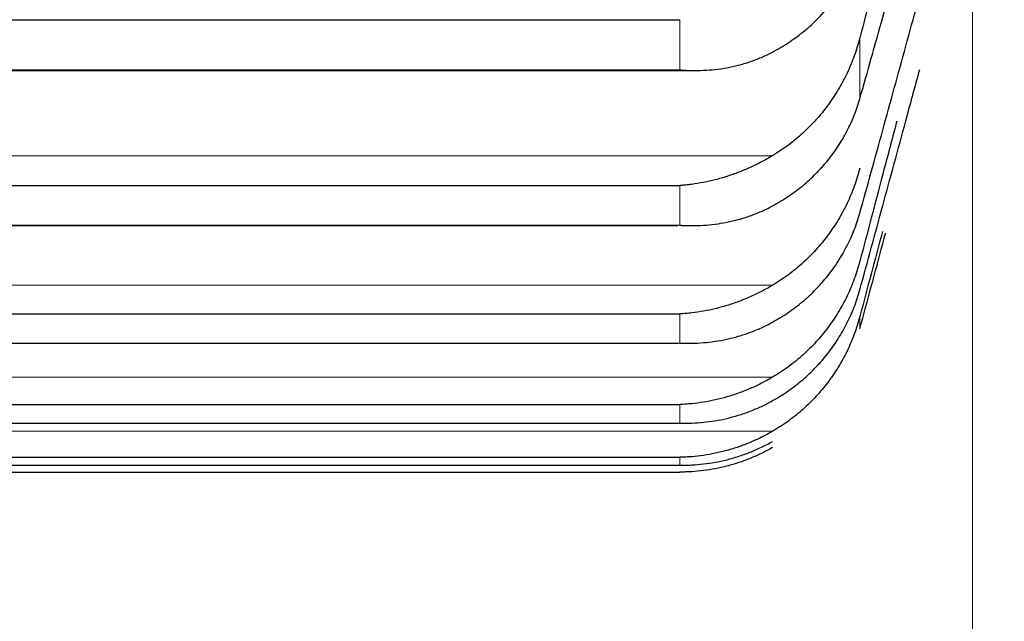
# Model space of a CAD drawing. Header units: inches. Extents: x 0 to 17820, y -10 to 12600.
# Tile 288 of 338: x 11664 to 11690, y 8218 to 8234. Entities that reach past the tile are written whole.
import ezdxf

# ---------------------------------------------------------------- set-up
doc = ezdxf.new("R2010")
doc.units = ezdxf.units.IN
doc.layers.add('1', color=7, linetype='Continuous', true_color=0xffffff)
doc.layers.add('254', color=7, linetype='Continuous', true_color=0xffffff)
doc.styles.add('latin_extended', font='simplex.shx')
doc.dimstyles.get("Standard").update_dxf_attribs({"dimtxt": 0.18, "dimasz": 0.18, "dimexe": 0.18, "dimexo": 0.0625, "dimgap": 0.09, "dimtad": 0, "dimtih": 1, "dimtoh": 1, "dimdec": 4, "dimzin": 0, "dimdsep": 46, "dimtxsty": 'Standard', "dimcen": 0.09, "dimadec": 0, "dimazin": 0, "dimtfac": 1, "dimtdec": 4, "dimtofl": 0, "dimtmove": 0, "dimatfit": 3, "dimfxl": 1, "dimtolj": 1, "dimtzin": 0, "dimarcsym": 0})

# ---------------------------------------------------------------- blocks, each defined once
blk = doc.blocks.new('_U6')
at = {"layer": '254', "color": 3, "linetype": 'Continuous', "lineweight": 13, "transparency": 16777216}
for p, q in [((11689.413, 8827.854), (11689.413, 7090.207)), ((11939.413, 8577.854), (11939.413, 7090.207)), ((11689.413, 7120.207), (10872.313, 7120.207)), ((11584.413, 7120.207), (11479.413, 7120.207)), ((11939.413, 7120.207), (11689.413, 7120.207)), ((12044.413, 7120.207), (12149.413, 7120.207))]:
    blk.add_line(p, q, dxfattribs=at)
at = {"layer": '254', "color": 3, "transparency": 16777216}
for points in [[(11584.413, 7102.707), (11584.413, 7137.707), (11689.413, 7120.207)], [(12044.413, 7137.707), (12044.413, 7102.707), (11939.413, 7120.207)]]:
    blk.add_solid(points, dxfattribs=at)
at = {"layer": 'Defpoints', "color": 0, "transparency": 16777216}
for p in [(11689.413, 8857.854), (11939.413, 8607.854), (11689.413, 7120.207)]:
    blk.add_point(p, dxfattribs=at)
at = {"layer": '254', "color": 2, "lineweight": 13, "transparency": 16777216, "insert": (10924.813, 7277.707), "char_height": 105, "attachment_point": 1, "style": 'latin_extended'}
blk.add_mtext('\\A1;250', dxfattribs=at)
blk = doc.blocks.new('_U7')
at = {"layer": '254', "color": 3, "linetype": 'Continuous', "lineweight": 13, "transparency": 16777216}
for p, q in [((11529.413, 8827.854), (11529.413, 7330.207)), ((11689.413, 8827.854), (11689.413, 7330.207)), ((11529.413, 7360.207), (10614.413, 7360.207)), ((11424.413, 7360.207), (11319.413, 7360.207)), ((11689.413, 7360.207), (11529.413, 7360.207)), ((11794.413, 7360.207), (11899.413, 7360.207))]:
    blk.add_line(p, q, dxfattribs=at)
at = {"layer": '254', "color": 3, "transparency": 16777216}
for points in [[(11424.413, 7342.707), (11424.413, 7377.707), (11529.413, 7360.207)], [(11794.413, 7377.707), (11794.413, 7342.707), (11689.413, 7360.207)]]:
    blk.add_solid(points, dxfattribs=at)
at = {"layer": 'Defpoints', "color": 0, "transparency": 16777216}
for p in [(11529.413, 8857.854), (11689.413, 8857.854), (11529.413, 7360.207)]:
    blk.add_point(p, dxfattribs=at)
at = {"layer": '254', "color": 2, "lineweight": 13, "transparency": 16777216, "insert": (10666.913, 7692.707), "char_height": 105, "attachment_point": 1, "style": 'latin_extended'}
blk.add_mtext('\\A1;\\C2;Flywheel\\P\\C2;90-240', dxfattribs=at)

msp = doc.modelspace()

# ---------------------------------------------------------------- linework, layer by layer
at = {"layer": '1', "color": 2, "linetype": 'Continuous', "lineweight": 25}
for p, q in [((11645.269, 8233.994), (11681.557, 8233.994)), ((11644.868, 8232.63), (11681.94, 8232.63)), ((11645.269, 8229.545), (11681.557, 8229.545)), ((11644.956, 8228.469), (11681.5, 8228.469)), ((11645.269, 8226.103), (11681.557, 8226.103)), ((11645.044, 8225.315), (11681.518, 8225.315)), ((11645.269, 8223.672), (11681.557, 8223.672)), ((11645.29, 8223.171), (11681.536, 8223.171)), ((11645.269, 8222.257), (11681.557, 8222.257)), ((11645.272, 8222.043), (11681.554, 8222.043)), ((11645.269, 8221.86), (11681.557, 8221.86))]:
    msp.add_line(p, q, dxfattribs=at)
at = {"layer": '1', "color": 110, "linetype": 'Continuous', "lineweight": 13}
for p, q in [((11681.557, 8233.994), (11681.557, 8232.647)), ((11686.387, 8233.506), (11686.387, 8231.874)), ((11645.269, 8232.647), (11681.557, 8232.647)), ((11642.781, 8230.346), (11684.044, 8230.346)), ((11681.557, 8229.545), (11681.557, 8228.48)), ((11645.269, 8228.48), (11681.557, 8228.48)), ((11642.781, 8226.87), (11684.044, 8226.87)), ((11681.557, 8226.103), (11681.557, 8225.32)), ((11686.387, 8226.032), (11686.387, 8225.704)), ((11645.269, 8225.32), (11681.557, 8225.32)), ((11642.781, 8224.405), (11684.044, 8224.405)), ((11681.557, 8223.672), (11681.557, 8223.174)), ((11642.781, 8222.954), (11684.044, 8222.954)), ((11645.269, 8223.174), (11681.557, 8223.174)), ((11681.557, 8222.257), (11681.557, 8222.043)), ((11645.269, 8222.043), (11681.557, 8222.043))]:
    msp.add_line(p, q, dxfattribs=at)
at = {"layer": '1', "color": 2, "linetype": 'Continuous', "lineweight": 25}
for points in [[(11688.875, 8242.94), (11688.664, 8242.154), (11688.244, 8240.581), (11687.62, 8238.222), (11687, 8235.863), (11686.591, 8234.291), (11686.387, 8233.506)], [(11686.387, 8231.874), (11686.591, 8232.597), (11687, 8234.055), (11687.62, 8236.278), (11688.244, 8238.537), (11688.664, 8240.067), (11688.875, 8240.838)], [(11686.387, 8228.809), (11686.591, 8229.544), (11687, 8231.025), (11687.62, 8233.278), (11688.244, 8235.563), (11688.664, 8237.107), (11688.875, 8237.884)], [(11686.993, 8228.316), (11686.79, 8227.552), (11686.588, 8226.791), (11686.387, 8226.032)]]:
    msp.add_open_spline(points, degree=3, dxfattribs=at)
for points, knots in [([(11684.044, 8233.127), (11684.19, 8233.203), (11684.33, 8233.286), (11684.599, 8233.463), (11684.857, 8233.651), (11685.093, 8233.861), (11685.234, 8234), (11685.261, 8234.028), (11685.316, 8234.084), (11685.344, 8234.113), (11685.424, 8234.201), (11685.475, 8234.26), (11685.625, 8234.44), (11685.718, 8234.564), (11685.889, 8234.82), (11685.968, 8234.952), (11686.077, 8235.155), (11686.111, 8235.224), (11686.16, 8235.328), (11686.176, 8235.363), (11686.206, 8235.434), (11686.221, 8235.47), (11686.294, 8235.648), (11686.344, 8235.794), (11686.387, 8235.942)], [0, 0, 0, 0, 0.125, 0.125, 0.25, 0.375, 0.375, 0.40625, 0.40625, 0.4375, 0.4375, 0.5, 0.5, 0.625, 0.625, 0.75, 0.75, 0.8125, 0.8125, 0.84375, 0.84375, 0.875, 0.875, 1, 1, 1, 1]), ([(11686.387, 8233.506), (11686.344, 8233.342), (11686.294, 8233.181), (11686.179, 8232.866), (11686.05, 8232.558), (11685.893, 8232.262), (11685.763, 8232.046), (11685.718, 8231.975), (11685.648, 8231.869), (11685.624, 8231.834), (11685.576, 8231.765), (11685.551, 8231.731), (11685.426, 8231.561), (11685.215, 8231.302), (11684.98, 8231.065), (11684.733, 8230.839), (11684.603, 8230.731), (11684.433, 8230.604), (11684.399, 8230.579), (11684.33, 8230.53), (11684.225, 8230.458), (11684.117, 8230.39), (11684.044, 8230.346)], [0, 0, 0, 0, 0.125, 0.125, 0.25, 0.375, 0.375, 0.4375, 0.4375, 0.46875, 0.46875, 0.5, 0.5, 0.625, 0.75, 0.75, 0.875, 0.875, 0.90625, 0.90625, 0.9375, 1, 1, 1, 1]), ([(11681.557, 8232.647), (11681.56, 8232.647), (11681.564, 8232.647), (11681.57, 8232.646), (11681.573, 8232.646), (11681.583, 8232.645), (11681.603, 8232.644), (11681.65, 8232.64), (11681.742, 8232.635), (11681.822, 8232.632), (11681.98, 8232.629), (11682.085, 8232.631), (11682.398, 8232.645), (11682.606, 8232.668), (11682.917, 8232.724), (11683.021, 8232.747), (11683.176, 8232.787), (11683.228, 8232.801), (11683.332, 8232.832), (11683.384, 8232.848), (11683.539, 8232.901), (11683.641, 8232.94), (11683.844, 8233.026), (11683.945, 8233.074), (11684.044, 8233.127)], [0, 0, 0, 0, 0.003906, 0.003906, 0.007813, 0.007813, 0.015625, 0.03125, 0.0625, 0.125, 0.125, 0.25, 0.25, 0.5, 0.5, 0.625, 0.625, 0.6875, 0.6875, 0.75, 0.75, 0.875, 0.875, 1, 1, 1, 1]), ([(11686.387, 8226.751), (11686.591, 8227.498), (11687, 8228.999), (11687.537, 8230.974), (11687.869, 8232.2), (11687.994, 8232.662)], [0, 0, 0, 0, 0.384754, 0.769508, 1, 1, 1, 1]), ([(11684.044, 8229.001), (11684.19, 8229.079), (11684.33, 8229.164), (11684.599, 8229.344), (11684.857, 8229.536), (11685.093, 8229.751), (11685.234, 8229.893), (11685.261, 8229.921), (11685.316, 8229.979), (11685.344, 8230.009), (11685.424, 8230.098), (11685.475, 8230.158), (11685.625, 8230.343), (11685.718, 8230.469), (11685.889, 8230.73), (11685.968, 8230.865), (11686.077, 8231.072), (11686.111, 8231.142), (11686.16, 8231.249), (11686.176, 8231.284), (11686.206, 8231.357), (11686.221, 8231.393), (11686.294, 8231.575), (11686.344, 8231.723), (11686.387, 8231.874)], [0, 0, 0, 0, 0.125, 0.125, 0.25, 0.375, 0.375, 0.40625, 0.40625, 0.4375, 0.4375, 0.5, 0.5, 0.625, 0.625, 0.75, 0.75, 0.8125, 0.8125, 0.84375, 0.84375, 0.875, 0.875, 1, 1, 1, 1]), ([(11687.378, 8231.273), (11687.252, 8230.797), (11686.92, 8229.542), (11686.591, 8228.291), (11686.387, 8227.515)], [0, 0, 0, 0, 0.378568, 1, 1, 1, 1]), ([(11684.044, 8230.346), (11683.945, 8230.287), (11683.845, 8230.231), (11683.643, 8230.125), (11683.542, 8230.076), (11683.338, 8229.983), (11683.236, 8229.94), (11683.029, 8229.86), (11682.925, 8229.824), (11682.715, 8229.756), (11682.61, 8229.726), (11682.4, 8229.672), (11682.295, 8229.649), (11682.085, 8229.608), (11681.98, 8229.591), (11681.822, 8229.57), (11681.742, 8229.561), (11681.65, 8229.552), (11681.603, 8229.548), (11681.583, 8229.547), (11681.57, 8229.546), (11681.564, 8229.546), (11681.557, 8229.545)], [0, 0, 0, 0, 0.125, 0.125, 0.25, 0.25, 0.375, 0.375, 0.5, 0.5, 0.625, 0.625, 0.75, 0.75, 0.875, 0.875, 0.9375, 0.96875, 0.984375, 0.992187, 0.992187, 1, 1, 1, 1]), ([(11686.387, 8230.008), (11686.344, 8229.844), (11686.294, 8229.685), (11686.179, 8229.372), (11686.05, 8229.065), (11685.893, 8228.772), (11685.763, 8228.557), (11685.718, 8228.486), (11685.648, 8228.381), (11685.624, 8228.347), (11685.576, 8228.278), (11685.551, 8228.244), (11685.426, 8228.076), (11685.215, 8227.818), (11684.98, 8227.583), (11684.733, 8227.358), (11684.603, 8227.252), (11684.433, 8227.126), (11684.399, 8227.102), (11684.33, 8227.053), (11684.225, 8226.981), (11684.117, 8226.914), (11684.044, 8226.87)], [0, 0, 0, 0, 0.125, 0.125, 0.25, 0.375, 0.375, 0.4375, 0.4375, 0.46875, 0.46875, 0.5, 0.5, 0.625, 0.75, 0.75, 0.875, 0.875, 0.90625, 0.90625, 0.9375, 1, 1, 1, 1]), ([(11681.557, 8228.48), (11681.56, 8228.48), (11681.564, 8228.479), (11681.57, 8228.479), (11681.573, 8228.479), (11681.583, 8228.478), (11681.603, 8228.477), (11681.65, 8228.475), (11681.742, 8228.471), (11681.822, 8228.469), (11681.98, 8228.469), (11682.085, 8228.473), (11682.398, 8228.492), (11682.606, 8228.519), (11682.917, 8228.581), (11683.021, 8228.606), (11683.176, 8228.648), (11683.228, 8228.663), (11683.332, 8228.696), (11683.384, 8228.713), (11683.539, 8228.768), (11683.641, 8228.808), (11683.844, 8228.898), (11683.945, 8228.947), (11684.044, 8229.001)], [0, 0, 0, 0, 0.003906, 0.003906, 0.007812, 0.007812, 0.015625, 0.03125, 0.0625, 0.125, 0.125, 0.25, 0.25, 0.5, 0.5, 0.625, 0.625, 0.6875, 0.6875, 0.75, 0.75, 0.875, 0.875, 1, 1, 1, 1]), ([(11684.044, 8225.882), (11684.19, 8225.962), (11684.33, 8226.048), (11684.599, 8226.232), (11684.857, 8226.428), (11685.093, 8226.647), (11685.234, 8226.792), (11685.261, 8226.821), (11685.316, 8226.88), (11685.344, 8226.91), (11685.424, 8227.001), (11685.475, 8227.062), (11685.625, 8227.25), (11685.718, 8227.379), (11685.889, 8227.645), (11685.968, 8227.782), (11686.077, 8227.993), (11686.111, 8228.064), (11686.16, 8228.173), (11686.176, 8228.209), (11686.206, 8228.282), (11686.221, 8228.319), (11686.294, 8228.505), (11686.344, 8228.656), (11686.387, 8228.809)], [0, 0, 0, 0, 0.125, 0.125, 0.25, 0.375, 0.375, 0.40625, 0.40625, 0.4375, 0.4375, 0.5, 0.5, 0.625, 0.625, 0.75, 0.75, 0.8125, 0.8125, 0.84375, 0.84375, 0.875, 0.875, 1, 1, 1, 1]), ([(11686.387, 8225.704), (11686.591, 8226.46), (11686.821, 8227.317), (11687.053, 8228.178), (11687.079, 8228.276)], [0, 0, 0, 0, 0.887164, 1, 1, 1, 1]), ([(11686.387, 8227.515), (11686.344, 8227.353), (11686.294, 8227.194), (11686.179, 8226.884), (11686.05, 8226.58), (11685.893, 8226.289), (11685.763, 8226.076), (11685.718, 8226.005), (11685.648, 8225.901), (11685.624, 8225.867), (11685.576, 8225.799), (11685.551, 8225.765), (11685.426, 8225.599), (11685.215, 8225.343), (11684.98, 8225.11), (11684.733, 8224.888), (11684.603, 8224.783), (11684.433, 8224.658), (11684.399, 8224.634), (11684.33, 8224.585), (11684.225, 8224.515), (11684.117, 8224.448), (11684.044, 8224.405)], [0, 0, 0, 0, 0.125, 0.125, 0.25, 0.375, 0.375, 0.4375, 0.4375, 0.46875, 0.46875, 0.5, 0.5, 0.625, 0.75, 0.75, 0.875, 0.875, 0.90625, 0.90625, 0.9375, 1, 1, 1, 1]), ([(11684.044, 8226.87), (11683.945, 8226.811), (11683.845, 8226.756), (11683.643, 8226.652), (11683.542, 8226.603), (11683.338, 8226.513), (11683.236, 8226.472), (11683.029, 8226.394), (11682.925, 8226.359), (11682.715, 8226.295), (11682.61, 8226.266), (11682.4, 8226.216), (11682.295, 8226.194), (11682.085, 8226.157), (11681.98, 8226.141), (11681.822, 8226.123), (11681.742, 8226.115), (11681.65, 8226.108), (11681.603, 8226.105), (11681.583, 8226.104), (11681.57, 8226.103), (11681.564, 8226.103), (11681.557, 8226.103)], [0, 0, 0, 0, 0.125, 0.125, 0.25, 0.25, 0.375, 0.375, 0.5, 0.5, 0.625, 0.625, 0.75, 0.75, 0.875, 0.875, 0.9375, 0.96875, 0.984375, 0.992188, 0.992188, 1, 1, 1, 1]), ([(11684.044, 8223.775), (11684.19, 8223.856), (11684.33, 8223.944), (11684.599, 8224.132), (11684.857, 8224.331), (11685.093, 8224.554), (11685.234, 8224.701), (11685.261, 8224.731), (11685.316, 8224.791), (11685.344, 8224.821), (11685.424, 8224.914), (11685.475, 8224.976), (11685.625, 8225.167), (11685.718, 8225.299), (11685.889, 8225.569), (11685.968, 8225.708), (11686.077, 8225.922), (11686.111, 8225.995), (11686.16, 8226.105), (11686.176, 8226.142), (11686.206, 8226.216), (11686.221, 8226.254), (11686.294, 8226.442), (11686.344, 8226.596), (11686.387, 8226.751)], [0, 0, 0, 0, 0.125, 0.125, 0.25, 0.375, 0.375, 0.40625, 0.40625, 0.4375, 0.4375, 0.5, 0.5, 0.625, 0.625, 0.75, 0.75, 0.8125, 0.8125, 0.84375, 0.84375, 0.875, 0.875, 1, 1, 1, 1]), ([(11681.557, 8225.32), (11681.56, 8225.32), (11681.564, 8225.32), (11681.57, 8225.32), (11681.573, 8225.319), (11681.583, 8225.319), (11681.603, 8225.318), (11681.65, 8225.317), (11681.742, 8225.314), (11681.822, 8225.315), (11681.98, 8225.317), (11682.085, 8225.322), (11682.398, 8225.348), (11682.606, 8225.378), (11682.917, 8225.446), (11683.021, 8225.472), (11683.176, 8225.517), (11683.228, 8225.533), (11683.332, 8225.567), (11683.384, 8225.585), (11683.539, 8225.642), (11683.641, 8225.684), (11683.844, 8225.777), (11683.945, 8225.827), (11684.044, 8225.882)], [0, 0, 0, 0, 0.003906, 0.003906, 0.007812, 0.007812, 0.015625, 0.03125, 0.0625, 0.125, 0.125, 0.25, 0.25, 0.5, 0.5, 0.625, 0.625, 0.6875, 0.6875, 0.75, 0.75, 0.875, 0.875, 1, 1, 1, 1]), ([(11686.387, 8226.032), (11686.344, 8225.871), (11686.294, 8225.714), (11686.179, 8225.406), (11686.05, 8225.105), (11685.893, 8224.817), (11685.763, 8224.606), (11685.718, 8224.537), (11685.648, 8224.434), (11685.624, 8224.4), (11685.576, 8224.332), (11685.551, 8224.299), (11685.426, 8224.134), (11685.215, 8223.882), (11684.98, 8223.651), (11684.733, 8223.431), (11684.603, 8223.327), (11684.433, 8223.204), (11684.399, 8223.18), (11684.33, 8223.132), (11684.225, 8223.062), (11684.117, 8222.996), (11684.044, 8222.954)], [0, 0, 0, 0, 0.125, 0.125, 0.25, 0.375, 0.375, 0.4375, 0.4375, 0.46875, 0.46875, 0.5, 0.5, 0.625, 0.75, 0.75, 0.875, 0.875, 0.90625, 0.90625, 0.9375, 1, 1, 1, 1]), ([(11684.044, 8224.405), (11683.945, 8224.346), (11683.845, 8224.291), (11683.643, 8224.19), (11683.542, 8224.142), (11683.338, 8224.054), (11683.236, 8224.014), (11683.029, 8223.94), (11682.925, 8223.906), (11682.715, 8223.845), (11682.61, 8223.818), (11682.4, 8223.771), (11682.295, 8223.75), (11682.085, 8223.717), (11681.98, 8223.703), (11681.822, 8223.688), (11681.742, 8223.681), (11681.65, 8223.676), (11681.603, 8223.674), (11681.583, 8223.673), (11681.57, 8223.673), (11681.564, 8223.672), (11681.557, 8223.672)], [0, 0, 0, 0, 0.125, 0.125, 0.25, 0.25, 0.375, 0.375, 0.5, 0.5, 0.625, 0.625, 0.75, 0.75, 0.875, 0.875, 0.9375, 0.96875, 0.984375, 0.992187, 0.992187, 1, 1, 1, 1]), ([(11681.557, 8223.174), (11681.56, 8223.173), (11681.564, 8223.173), (11681.57, 8223.173), (11681.573, 8223.173), (11681.583, 8223.173), (11681.603, 8223.172), (11681.65, 8223.172), (11681.742, 8223.171), (11681.822, 8223.173), (11681.98, 8223.178), (11682.085, 8223.185), (11682.398, 8223.216), (11682.606, 8223.25), (11682.917, 8223.323), (11683.021, 8223.351), (11683.176, 8223.399), (11683.228, 8223.415), (11683.332, 8223.451), (11683.384, 8223.47), (11683.539, 8223.529), (11683.641, 8223.573), (11683.844, 8223.668), (11683.945, 8223.719), (11684.044, 8223.775)], [0, 0, 0, 0, 0.003906, 0.003906, 0.007812, 0.007812, 0.015625, 0.03125, 0.0625, 0.125, 0.125, 0.25, 0.25, 0.5, 0.5, 0.625, 0.625, 0.6875, 0.6875, 0.75, 0.75, 0.875, 0.875, 1, 1, 1, 1]), ([(11684.044, 8222.954), (11683.945, 8222.896), (11683.845, 8222.842), (11683.643, 8222.742), (11683.542, 8222.696), (11683.338, 8222.61), (11683.236, 8222.571), (11683.029, 8222.5), (11682.925, 8222.468), (11682.715, 8222.41), (11682.61, 8222.385), (11682.4, 8222.341), (11682.295, 8222.322), (11682.085, 8222.292), (11681.98, 8222.281), (11681.822, 8222.268), (11681.742, 8222.263), (11681.65, 8222.259), (11681.603, 8222.258), (11681.583, 8222.258), (11681.57, 8222.257), (11681.564, 8222.257), (11681.557, 8222.257)], [0, 0, 0, 0, 0.125, 0.125, 0.25, 0.25, 0.375, 0.375, 0.5, 0.5, 0.625, 0.625, 0.75, 0.75, 0.875, 0.875, 0.9375, 0.96875, 0.984375, 0.992188, 0.992188, 1, 1, 1, 1]), ([(11681.557, 8222.043), (11681.56, 8222.043), (11681.564, 8222.043), (11681.57, 8222.043), (11681.573, 8222.043), (11681.583, 8222.043), (11681.603, 8222.043), (11681.65, 8222.043), (11681.742, 8222.044), (11681.822, 8222.047), (11681.98, 8222.055), (11682.085, 8222.064), (11682.398, 8222.101), (11682.606, 8222.139), (11682.917, 8222.217), (11683.021, 8222.246), (11683.176, 8222.296), (11683.228, 8222.314), (11683.332, 8222.351), (11683.384, 8222.371), (11683.539, 8222.432), (11683.641, 8222.477), (11683.844, 8222.574), (11683.945, 8222.627), (11684.044, 8222.683)], [0, 0, 0, 0, 0.003906, 0.003906, 0.007813, 0.007813, 0.015625, 0.03125, 0.0625, 0.125, 0.125, 0.25, 0.25, 0.5, 0.5, 0.625, 0.625, 0.6875, 0.6875, 0.75, 0.75, 0.875, 0.875, 1, 1, 1, 1]), ([(11684.044, 8222.519), (11683.945, 8222.462), (11683.845, 8222.409), (11683.643, 8222.311), (11683.542, 8222.266), (11683.338, 8222.184), (11683.236, 8222.146), (11683.029, 8222.078), (11682.925, 8222.047), (11682.715, 8221.993), (11682.61, 8221.969), (11682.4, 8221.929), (11682.295, 8221.912), (11682.085, 8221.886), (11681.98, 8221.876), (11681.822, 8221.866), (11681.742, 8221.862), (11681.65, 8221.86), (11681.603, 8221.86), (11681.583, 8221.86), (11681.57, 8221.86), (11681.564, 8221.86), (11681.557, 8221.86)], [0, 0, 0, 0, 0.125, 0.125, 0.25, 0.25, 0.375, 0.375, 0.5, 0.5, 0.625, 0.625, 0.75, 0.75, 0.875, 0.875, 0.9375, 0.96875, 0.984375, 0.992188, 0.992188, 1, 1, 1, 1])]:
    msp.add_open_spline(points, degree=3, knots=knots, dxfattribs=at)

# ---------------------------------------------------------------- dimensions: what is measured, and where the dimension line sits
at = {"layer": '254', "color": 2, "linetype": 'Continuous', "lineweight": 13}
dim = msp.add_linear_dim(base=(11529.413, 7360.207), p1=(11689.413, 8857.854), p2=(11529.413, 8857.854), text='\\C2;Flywheel\\P\\C2;90-240', dimstyle='Standard', override={"dimscale": 30, "dimtxt": 3.5, "dimasz": 3.5, "dimexe": 1, "dimexo": 1, "dimgap": 1.75, "dimtad": 1, "dimtih": 1, "dimtoh": 0, "dimdec": 0, "dimlfac": 0.033333, "dimzin": 8, "dimdsep": 46, "dimlunit": 2, "dimpost": '', "dimtxsty": 'latin_extended', "dimsah": 1, "dimse1": 0, "dimse2": 0, "dimsd1": 0, "dimsd2": 0, "dimclrd": 3, "dimclre": 3, "dimclrt": 2, "dimtol": 0, "dimtm": -0.1, "dimtfac": 0.714286, "dimtdec": 3, "dimtofl": 1, "dimtmove": 0, "dimtzin": 8, "dimlwd": 13, "dimlwe": 13}, dxfattribs=at)
dim.commit()
dim.dimension.update_dxf_attribs({"geometry": '_U7', "text_midpoint": (10966.913, 7360.207), "dimtype": 160})
dim = msp.add_linear_dim(base=(11689.413, 7120.207), p1=(11939.413, 8607.854), p2=(11689.413, 8857.854), dimstyle='Standard', override={"dimscale": 30, "dimtxt": 3.5, "dimasz": 3.5, "dimexe": 1, "dimexo": 1, "dimgap": 1.75, "dimtad": 1, "dimtih": 1, "dimtoh": 0, "dimdec": 0, "dimlfac": 1, "dimzin": 8, "dimdsep": 46, "dimlunit": 2, "dimtxsty": 'latin_extended', "dimsah": 1, "dimse1": 0, "dimse2": 0, "dimsd1": 0, "dimsd2": 0, "dimclrd": 3, "dimclre": 3, "dimclrt": 2, "dimtol": 0, "dimtm": -0.1, "dimtfac": 0.714286, "dimtdec": 3, "dimtofl": 1, "dimtmove": 0, "dimtzin": 8, "dimlwd": 13, "dimlwe": 13}, dxfattribs=at)
dim.commit()
dim.dimension.update_dxf_attribs({"geometry": '_U6', "text_midpoint": (11059.813, 7120.207), "dimtype": 160})

doc.saveas('drawing.dxf')
